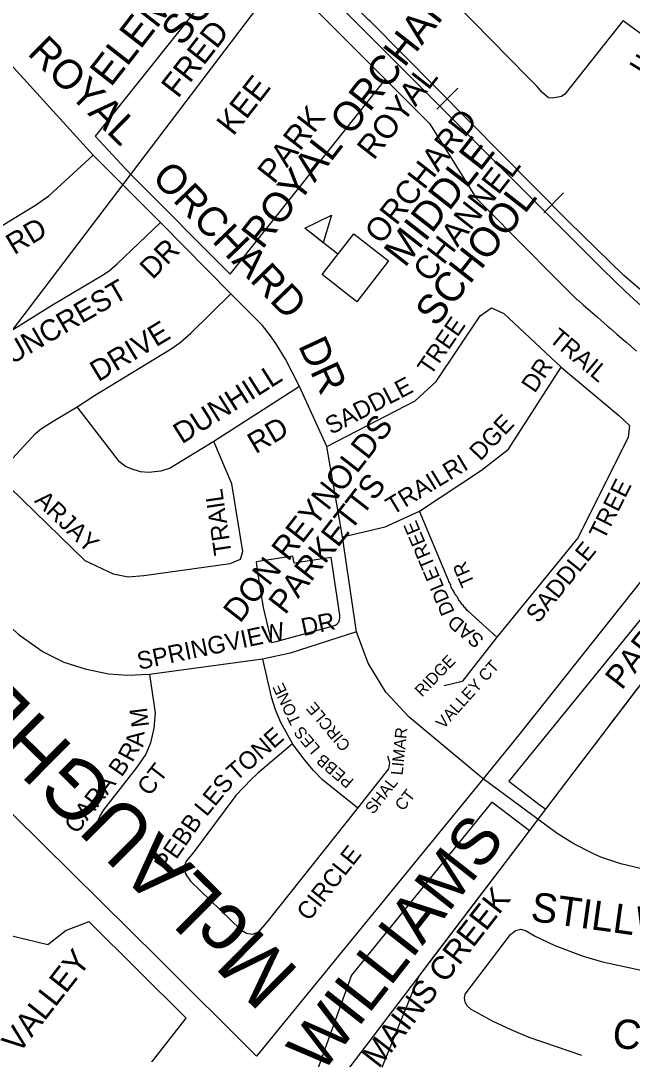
# Model space of a CAD drawing. Extents: x 586326 to 623965, y 4819854 to 4857850.
# Drawn here: x 597531 to 598053, y 4837984 to 4838866 of the extents above; entities that cross this region are included whole.
import ezdxf

# ---------------------------------------------------------------- set-up
doc = ezdxf.new("R2010")
doc.units = 0
for name, color, linetype in [('Lots_Concessions', 7, 'Continuous'), ('Major Rds and Hwys', 7, 'Continuous'), ('Major Rds Lbls', 7, 'Continuous'), ('Minor Rd Lbls', 7, 'Continuous'), ('Minor Rds', 7, 'Continuous'), ('Park Lbls', 7, 'Continuous'), ('Park Outlines', 7, 'Continuous'), ('Proposed Secondary Rds', 7, 'Continuous'), ('Railways_lbls', 7, 'Continuous'), ('School Syms_Lbls', 7, 'Continuous'), ('Secondary Rds Lbls', 7, 'Continuous')]:
    doc.layers.add(name, color=color, linetype=linetype)

msp = doc.modelspace()

# ---------------------------------------------------------------- linework, layer by layer
at = {"layer": 'Lots_Concessions'}
for p, q in [((597969.9, 4839188.43), (597343.34, 4838363.94)), ((598003.67, 4838224.9), (598150.78, 4838418.06)), ((597979.48, 4838193.06), (598003.67, 4838224.9)), ((597965.57, 4838174.75), (597979.48, 4838193.06)), ((597945, 4838147.68), (597965.57, 4838174.75)), ((597782.29, 4837933.64), (597945, 4838147.68))]:
    msp.add_line(p, q, dxfattribs=at)
at = {"layer": 'Major Rds and Hwys'}
for points in [[(598154.61, 4838509.87), (598141.59, 4838489.1), (598061.08, 4838388.09), (597954.34, 4838253.95), (597926.01, 4838219.16)], [(597732.74, 4837982.59), (597649.38, 4838065.44), (597376.32, 4838335.07)], [(597926.01, 4838219.16), (597732.74, 4837982.59)]]:
    msp.add_lwpolyline(points, dxfattribs=at)
at = {"layer": 'Minor Rds'}
for points in [[(598045.46, 4838865.69), (597995.64, 4838802.88), (597992.81, 4838800.89), (597985.33, 4838799.44), (597981.81, 4838799.81), (597975.98, 4838804.52), (597972.14, 4838809.35), (597963.92, 4838817.51), (597839.72, 4838944.05)], [(598045.46, 4838865.69), (598084.16, 4838837.27), (598127.66, 4838810.74)], [(597454.88, 4838653.9), (597543.98, 4838708.28), (597555.53, 4838716.14), (597593.39, 4838750.76)], [(597391.32, 4838597.23), (597443.37, 4838545.18), (597451.09, 4838543.14), (597458.38, 4838545.04), (597472.09, 4838560.02), (597495.32, 4838584.06), (597558.62, 4838623.32), (597601.3, 4838648.46), (597606.83, 4838652.08), (597613.87, 4838658.06), (597650.7, 4838693.31)], [(597579.7, 4838536.28), (597594.27, 4838545.85), (597606.18, 4838553.09), (597659.74, 4838585.75), (597667.53, 4838590.97), (597676.51, 4838598.99), (597710.61, 4838632.48)], [(597792.62, 4838502.28), (597868.1, 4838541.31), (597885.92, 4838557.97), (597923.61, 4838613.93), (597933.13, 4838620.78), (597943.59, 4838615.77), (597992.52, 4838570.15)], [(597871.84, 4838447.19), (597924.59, 4838482.26), (597947.59, 4838500.1), (597992.52, 4838570.15)], [(597992.52, 4838570.15), (598041.62, 4838529.04), (598050.76, 4838520.28), (598049.62, 4838510.38), (598006.98, 4838424.73), (597937.7, 4838339.84)], [(597769.34, 4838553.5), (597696.34, 4838506.58)], [(597511, 4838477.96), (597544.2, 4838513.55), (597549.28, 4838517.66), (597559.22, 4838523.9), (597579.7, 4838536.28)], [(597696.34, 4838506.58), (597658.85, 4838484.07), (597651.04, 4838481.45), (597640.64, 4838480.23), (597633.53, 4838480.69), (597625.76, 4838483.24), (597620.85, 4838485.38), (597615.61, 4838489.48), (597579.7, 4838536.28)], [(597511, 4838477.96), (597586.19, 4838405.23), (597610.33, 4838393.94), (597623.16, 4838391.37), (597636.52, 4838392.39), (597710.05, 4838402.65), (597719.08, 4838406.48), (597721.09, 4838412.93), (597711.49, 4838470.45), (597696.34, 4838506.58)], [(597805.98, 4838425.49), (597842.53, 4838433.86), (597871.84, 4838447.19)], [(597937.7, 4838339.84), (597913.25, 4838362.02), (597912.43, 4838362.59), (597911.83, 4838363.45), (597911.24, 4838364.31), (597910.45, 4838364.93), (597909.85, 4838365.79), (597908.9, 4838367.01), (597908.51, 4838367.32), (597907.52, 4838368.49), (597907, 4838369.45), (597906.44, 4838370.36), (597905.65, 4838370.97), (597905.1, 4838371.89), (597904.58, 4838372.85), (597904.06, 4838373.81), (597903.11, 4838375.03), (597902.59, 4838375.99), (597902.23, 4838376.34), (597901.72, 4838377.3), (597901.24, 4838378.31), (597900.32, 4838379.58), (597899.84, 4838380.59), (597899.32, 4838381.55), (597898.84, 4838382.56), (597898.36, 4838383.57), (597898.32, 4838384.32), (597897.84, 4838385.33), (597897.36, 4838386.34), (597896.88, 4838387.35), (597896.43, 4838388.41), (597895.99, 4838389.47), (597895.35, 4838391.08), (597871.84, 4838447.19)], [(597641.45, 4838307.94), (597622.74, 4838307.15), (597606.4, 4838308.2), (597587.7, 4838312.15), (597568.46, 4838318.21), (597549.76, 4838327.7), (597529.99, 4838341.4), (597492.32, 4838377.5)], [(597817.98, 4838344.3), (597761.44, 4838326.13), (597737.84, 4838321.18)], [(597937.7, 4838339.84), (597908, 4838302.15), (597892.71, 4838298.37)], [(597737.84, 4838321.18), (597641.45, 4838307.94)], [(597737.84, 4838321.18), (597745.07, 4838288.98), (597748.5, 4838278.07), (597753.18, 4838267.47), (597763.29, 4838248.86)], [(597641.45, 4838307.94), (597646.05, 4838275.42), (597645, 4838262.29), (597642.21, 4838249.78), (597638.09, 4838240.04), (597630.64, 4838228.92), (597601.97, 4838192.54), (597599.2, 4838187.72), (597591.64, 4838170.72)], [(597763.29, 4838248.86), (597733.89, 4838223.98), (597727.76, 4838218.05), (597715.13, 4838204.76), (597678.48, 4838155.93), (597672.65, 4838148.78), (597670.87, 4838144.01), (597672.16, 4838137.95), (597676.4, 4838131.9), (597719.07, 4838090.68), (597724.09, 4838087.41), (597729.22, 4838086.65), (597734.59, 4838088.42), (597741.63, 4838096.84), (597818.97, 4838193.87)], [(597818.97, 4838193.87), (597788.98, 4838218.3), (597781.01, 4838226.27), (597774.11, 4838234.65), (597763.29, 4838248.86)], [(597818.97, 4838193.87), (597845.47, 4838227.47), (597846.36, 4838232.75), (597844.59, 4838238.4)], [(598010.08, 4837982.99), (597965.41, 4837998.37), (597949.94, 4838005.11), (597934.52, 4838012.14), (597915.9, 4838022.34), (597912.48, 4838025.31), (597910.72, 4838028.56), (597910.21, 4838031.97), (597910.61, 4838035.35), (597949.46, 4838086.27), (597953.66, 4838089.75), (597958.3, 4838090.74), (597962.68, 4838089.49), (597969.87, 4838085.21), (597987.32, 4838076.93), (598011.26, 4838067.76), (598027.8, 4838063.03), (598060.88, 4838055.92), (598108.4, 4838049.73), (598194.48, 4838038.43)]]:
    msp.add_lwpolyline(points, dxfattribs=at)
at = {"layer": 'Park Outlines'}
for points in [[(598067.76, 4838616.11), (598047.48, 4838634.58), (598027.78, 4838653.67), (597953.01, 4838728.45), (597872.48, 4838808.99), (597631.54, 4839049.97)], [(597726.51, 4838931.75), (597842.77, 4838815.48), (597880.36, 4838777.89), (597903.14, 4838741.24), (597919.93, 4838714.22), (597933.33, 4838700.76), (597953.54, 4838680.45), (597968.92, 4838665), (597971.18, 4838662.73), (597974.49, 4838659.41), (597983.52, 4838650.33), (597984.45, 4838649.39), (597989.82, 4838643.99), (597991.3, 4838642.51), (597995.2, 4838638.59), (597999.07, 4838634.7), (598000.57, 4838633.19), (598004.52, 4838629.23), (598006.04, 4838627.9), (598007.01, 4838627.06), (598011.78, 4838622.92), (598015.31, 4838619.85), (598017.51, 4838617.94), (598023.25, 4838612.95), (598023.61, 4838612.63), (598028.98, 4838607.96), (598031.91, 4838605.42), (598034.72, 4838602.98), (598040.21, 4838598.21), (598040.45, 4838598), (598046.18, 4838593.01), (598048.51, 4838590.99), (598051.92, 4838588.03), (598056.81, 4838583.78)], [(598079.84, 4838379.09), (597948.05, 4838216.93), (597974.7, 4838196.68), (597979.48, 4838193.06), (598003.67, 4838224.9), (598009.1, 4838232.04), (598021.26, 4838248.06), (598031.18, 4838261.11), (598037.54, 4838269.48), (598039.16, 4838271.6), (598047.17, 4838282.09), (598052.63, 4838289.24), (598058.09, 4838296.39)], [(597839.76, 4837973.25), (597852.01, 4838003.41), (597855.96, 4838013.17), (597865.39, 4838036.39), (597871.11, 4838050.48), (597881.39, 4838064.01), (597892.4, 4838078.49), (597899.66, 4838088.04), (597906.92, 4838097.59), (597916.6, 4838110.33), (597925.76, 4838122.37), (597940.49, 4838141.75), (597945, 4838147.68), (597954.15, 4838159.72), (597965.57, 4838174.75), (597960.79, 4838178.38), (597933.55, 4838199.07), (597813.65, 4838051.54), (597779.42, 4837956.86)], [(597636.65, 4837969.12), (597672.66, 4838015.04), (597589.74, 4838097.06), (597589.43, 4838096.95), (597570.36, 4838089.71), (597554.6, 4838077.58), (597507.47, 4838088.94)]]:
    msp.add_lwpolyline(points, dxfattribs=at)
for points in [[(597726.51, 4838931.75), (597724.17, 4838928.82), (597667.1, 4838857.32), (597595.11, 4838767.14), (597620.74, 4838739.25), (597627.16, 4838732.55), (597710.25, 4838649.46), (597840.08, 4838812.12), (597842.77, 4838815.48), (597726.51, 4838931.75)], [(597796.28, 4838407.68), (597764.65, 4838402.92), (597763.75, 4838408.9), (597732.21, 4838403.97), (597733.32, 4838396.88), (597738.28, 4838365.21), (597745.38, 4838335.2), (597749.49, 4838336.25), (597798.32, 4838349.4), (597800.08, 4838350.12), (597801.59, 4838351.26), (597802.78, 4838352.74), (597803.55, 4838354.47), (597803.87, 4838356.33), (597803.78, 4838357.79), (597803.67, 4838358.57)]]:
    msp.add_lwpolyline(points, close=True, dxfattribs=at)
at = {"layer": 'Proposed Secondary Rds'}
for points in [[(597593.39, 4838750.76), (597507.93, 4838844.33), (597502.6, 4838849.68), (597498.21, 4838853.82), (597495.18, 4838856.43), (597486.31, 4838863.76), (597479.81, 4838868.44), (597472.1, 4838873.19), (597465.15, 4838877.28), (597456.62, 4838881.8), (597455.03, 4838882.6)], [(597650.7, 4838693.31), (597593.39, 4838750.76)], [(597710.61, 4838632.48), (597650.7, 4838693.31)], [(597769.34, 4838553.5), (597757.28, 4838576.77), (597749.75, 4838589.4), (597744.49, 4838596.72), (597737.61, 4838605.64), (597718.03, 4838625.34), (597710.61, 4838632.48)], [(597792.62, 4838502.28), (597769.34, 4838553.5)], [(597805.98, 4838425.49), (597792.62, 4838502.28)], [(597817.98, 4838344.3), (597805.98, 4838425.49)], [(597926.01, 4838219.16), (597862.78, 4838271.58), (597843.01, 4838292.92), (597828, 4838317.69), (597817.98, 4838344.3)], [(598126.75, 4838131.69), (598065.91, 4838141.13), (598054.31, 4838143.84), (598043.37, 4838146.53), (598026.51, 4838152.35), (598018.98, 4838155.56), (598003.42, 4838163.69), (597989.12, 4838172.36), (597926.01, 4838219.16)]]:
    msp.add_lwpolyline(points, dxfattribs=at)
at = {"layer": 'Railways_lbls'}
for p, q in [((597904.48, 4838808.1), (597886.48, 4838790.1)), ((597994.7, 4838718.66), (597977.7, 4838701.66)), ((598046.01, 4838648.25), (597998.97, 4838694.27)), ((598098.64, 4838603.08), (598046.01, 4838648.25))]:
    msp.add_line(p, q, dxfattribs=at)
msp.add_lwpolyline([(597998.97, 4838694.27), (597829.48, 4838865.1), (597828.48, 4838866.1), (597641.48, 4839053.1)], dxfattribs=at)
at = {"layer": 'School Syms_Lbls'}
msp.add_line((597802.16, 4838666.44), (597773.75, 4838688.64), dxfattribs=at)
for points in [[(597773.75, 4838688.64), (597796.53, 4838699.67), (597789.61, 4838676.17)], [(597788.53, 4838649), (597815.79, 4838683.89), (597845.4, 4838660.76), (597818.13, 4838625.86)]]:
    msp.add_lwpolyline(points, close=True, dxfattribs=at)

# ---------------------------------------------------------------- texts
at = {"layer": 'Major Rds Lbls'}
for s, height, rotation, p in [('McLAUGHLIN RD N', 49.998, 135.2741, (597770.48, 4838054.69)), ('WILLIAMS', 40.002, 51.85304, (597787.84, 4837966.34))]:
    msp.add_text(s, height=height, rotation=rotation, dxfattribs=at).set_placement(p)
at = {"layer": 'Minor Rd Lbls'}
for s, height, rotation, p in [('HARRIDINE', 19.998, 148.68491, (598185.48, 4838769.86)), ('RD', 18, 31.1109, (597525.91, 4838665.44)), ('DR', 18, 45.15377, (597643.94, 4838644.08)), ('SUNCREST', 18, 30.10421, (597509.48, 4838563.92)), ('TREE', 15, 55.36864, (597881.21, 4838562.1)), ('DRIVE', 18, 31.20591, (597597.65, 4838557.08)), ('TRAIL', 15, 319.93181, (597981.28, 4838592.94)), ('DR', 15, 56.08798, (597970.03, 4838547.28)), ('DUNHILL', 18, 32.33147, (597668.99, 4838504.09)), ('SADDLE', 15, 27.5006, (597796.26, 4838512.22)), ('RD', 18, 30.61966, (597731.87, 4838495.68)), ('DGE', 15, 46.54132, (597923.61, 4838489.42)), ('TRAILRI', 15, 31.37833, (597848.86, 4838443.65)), ('TREE', 15, 63.45798, (598029.16, 4838421.88)), ('ARJAY', 15, 316.27861, (597542.53, 4838455.51)), ('TRAIL', 15, 98.38599, (597711.53, 4838410.74)), ('DDLETREE', 12, 112.80688, (597901.88, 4838361.38)), ('SADDLE', 15, 51.11501, (597972.92, 4838350.91)), ('TR', 12, 113.56958, (597919.12, 4838385.87)), ('DR', 15, 12.02782, (597772.44, 4838340.73)), ('SAD', 12, 140.6986, (597927.59, 4838338.77)), ('SPRINGVIEW', 15, 11.85016, (597632.4, 4838311.91)), ('RIDGE', 10, 45.98715, (597873.82, 4838288.34)), ('VALLEY CT', 10, 48.05168, (597892.18, 4838260.92)), ('TONE', 10, 115.28138, (597770.88, 4838268.15)), ('M', 15, 97.01468, (597641.07, 4838263.86)), ('CIRCLE', 10, 129.99041, (597813.52, 4838247.78)), ('A', 15, 84.74849, (597635.97, 4838245.81)), ('TONE', 15, 41.25593, (597715.27, 4838216.24)), ('LES', 10, 130.18898, (597787.62, 4838245.38)), ('LIMAR', 10, 84.25868, (597857.26, 4838221.73)), ('R', 15, 61.88471, (597626.86, 4838232.35)), ('B', 15, 54.91762, (597617.51, 4838219.87)), ('CT', 15, 52.00002, (597641.39, 4838203.5)), ('PEBB', 10, 139.68914, (597816.29, 4838217.81)), ('CARA', 15, 52.00002, (597579.22, 4838171.26)), ('LES', 15, 50.68437, (597689.98, 4838186.13)), ('SHAL', 10, 52.00002, (597832.31, 4838188.23)), ('CT', 10, 52.00002, (597857.7, 4838190.98)), ('PEBB', 15, 55.32824, (597656.54, 4838138.64)), ('CIRCLE', 15, 51.66389, (597777.35, 4838096.91)), ('STILLWATER', 25.002, 352.03827, (597965.74, 4838098.02)), ('CR', 25.002, 353.99101, (598035.48, 4837990.1))]:
    msp.add_text(s, height=height, rotation=rotation, dxfattribs=at).set_placement(p)
at = {"layer": 'Park Lbls'}
for s, p in [('FRED', (597665.55, 4838798.57)), ('KEE', (597712.74, 4838766.47)), ('ROYAL', (597832.59, 4838745.82)), ('PARK', (597747.6, 4838725.43)), ('ORCHARD', (597839.08, 4838673.75)), ('CHANNEL', (597880.36, 4838641.29)), ('DON REYNOLDS', (597718.5, 4838351)), ('PARKETTS', (597757.11, 4838358.14)), ('PARK', (598044.34, 4838294.02)), ('MAINS CREEK', (597836.9, 4837971.34)), ('VALLEY', (597529.67, 4837983.75))]:
    msp.add_text(s, height=19.992, rotation=52.00002, dxfattribs=at).set_placement(p)
at = {"layer": 'School Syms_Lbls'}
for s, p in [('ST. MARIA GORETTI', (597476.32, 4838810.38)), ('ELEMENTARY', (597608.28, 4838808.15)), ('SCHOOL', (597669.09, 4838842.75)), ('ROYAL ORCHARD', (597737.55, 4838669.69)), ('MIDDLE', (597859.24, 4838654.18)), ('SCHOOL', (597885.97, 4838603.46))]:
    msp.add_text(s, height=25, rotation=52.00002, dxfattribs=at).set_placement(p)
at = {"layer": 'Secondary Rds Lbls'}
for s, rotation, p in [('ROYAL', 315.43109, (597536.31, 4838837.05)), ('ORCHARD', 313.97973, (597642.36, 4838730.79)), ('DR', 294.90473, (597767.85, 4838588.56))]:
    msp.add_text(s, height=25.002, rotation=rotation, dxfattribs=at).set_placement(p)

doc.saveas('drawing.dxf')
